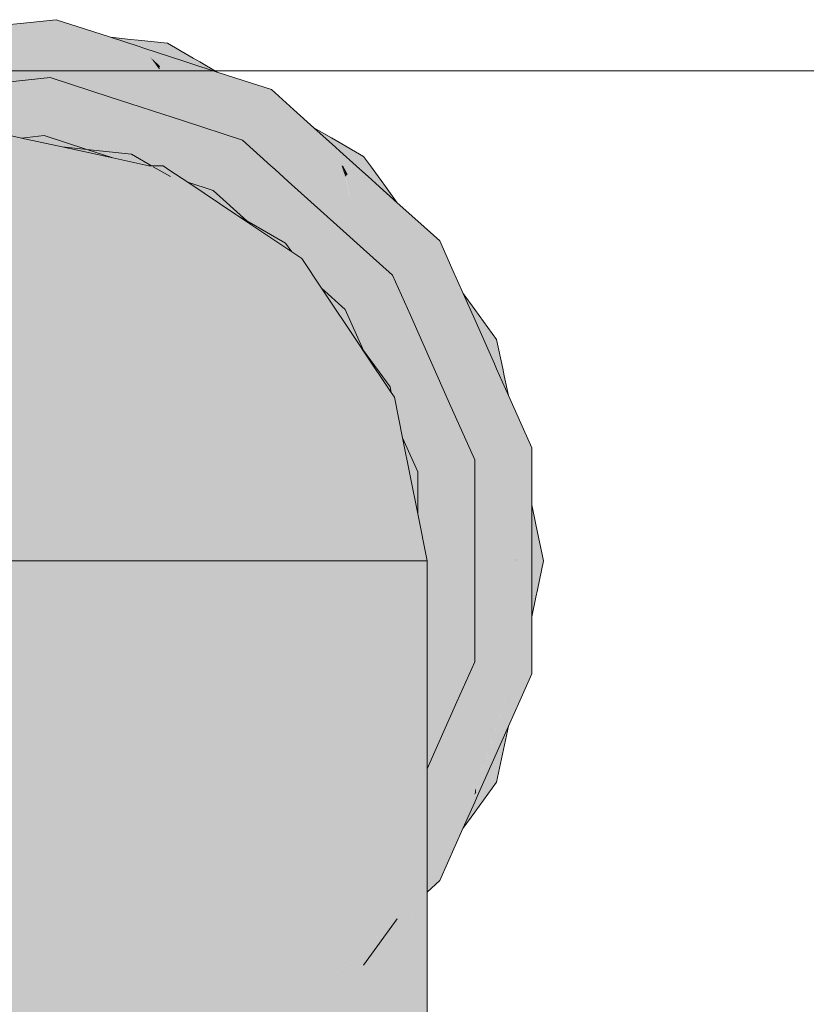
# Model space of a CAD drawing. Header units: millimetres. Extents: x 321 to 585, y -277 to 9.
# Tile 294 of 656: x 481.969 to 482.131, y -193.283 to -193.081. Entities that reach past the tile are written whole.
import ezdxf

# ---------------------------------------------------------------- set-up
doc = ezdxf.new("R2010")
doc.units = ezdxf.units.MM
doc.header["$MEASUREMENT"] = 0
doc.layers.add('IFC-Viga-Contorno', color=66, linetype='Continuous', lineweight=5)
doc.layers.add('TQ-Aparelho sanitário', color=9, linetype='Continuous', lineweight=18)

msp = doc.modelspace()

# ---------------------------------------------------------------- hatches: boundary and pattern name
at = {"layer": 'TQ-Aparelho sanitário', "linetype": 'Continuous'}
for points in [[(481.9741, -193.08772), (481.97245, -193.08278), (481.97577, -193.09273), (481.9843, -193.09551), (481.98787, -193.09667), (481.98598, -193.09496), (481.97643, -193.08637), (481.98598, -193.09496), (481.98787, -193.09667), (481.99333, -193.09844), (482.0032, -193.10165), (482.00492, -193.10147), (482.0032, -193.10165), (482.00675, -193.10281), (482.00598, -193.10175), (482.0056, -193.1014), (482.00598, -193.10175), (482.00675, -193.10281), (482.00735, -193.103), (482.00581, -193.10138), (482.00572, -193.10139), (482.00581, -193.10138), (482.00538, -193.10092), (482.00581, -193.10138), (482.00735, -193.103), (482.00609, -193.10135), (482.00735, -193.103), (482.00824, -193.10112), (482.00717, -193.10338), (482.0087, -193.10549), (482.00904, -193.10595), (482.00883, -193.10106), (482.00904, -193.10595), (482.0089, -193.10105), (482.00887, -193.09979), (481.99838, -193.09093), (481.99821, -193.09099), (481.99817, -193.091), (481.9965, -193.09154), (481.99527, -193.09194), (481.9965, -193.09154), (481.99816, -193.09098), (481.99776, -193.09043), (481.99566, -193.09065), (481.97873, -193.08504), (481.98595, -193.09167), (481.98861, -193.09411), (481.98848, -193.09415), (481.98861, -193.09411), (481.97873, -193.08504), (481.97676, -193.08323), (481.97841, -193.08523), (481.98636, -193.09484), (481.97676, -193.08323), (481.98033, -193.08412), (481.97676, -193.08323), (481.97873, -193.08504), (481.99566, -193.09065), (481.9798, -193.08443), (481.98025, -193.08417), (481.9798, -193.08443), (481.99566, -193.09065), (481.99776, -193.09043), (481.99712, -193.08955), (481.99641, -193.08857), (481.9963, -193.08848), (481.99635, -193.08849), (481.99602, -193.08804), (481.99574, -193.08797), (481.996, -193.08802), (481.99501, -193.08665), (481.99385, -193.08627), (481.98066, -193.08393), (481.98108, -193.08369), (481.98066, -193.08393), (481.99385, -193.08627), (481.9882, -193.08443), (481.98281, -193.08268), (481.97702, -193.0808), (481.97096, -193.08144), (481.97127, -193.08171), (481.97096, -193.08144), (481.96531, -193.08203), (481.95936, -193.08265), (481.95817, -193.08278), (481.95101, -193.08454), (481.95795, -193.08297), (481.95103, -193.08455), (481.95073, -193.0846), (481.95101, -193.08453), (481.95817, -193.08278), (481.94954, -193.08369), (481.94832, -193.08381), (481.94243, -193.08443), (481.93679, -193.08502), (481.93561, -193.08665), (481.93533, -193.08704), (481.93561, -193.08665), (481.93679, -193.08502), (481.9307, -193.08566), (481.92542, -193.08871), (481.92581, -193.08884), (481.92542, -193.08871), (481.92048, -193.09157), (481.91537, -193.09452), (481.91432, -193.09512), (481.90846, -193.09966), (481.91421, -193.09538), (481.90848, -193.09966), (481.90904, -193.09972), (481.91394, -193.09597), (481.90902, -193.09973), (481.9139, -193.09606), (481.91466, -193.09549), (481.9139, -193.09606), (481.91378, -193.09634), (481.91433, -193.09595), (481.91378, -193.09634), (481.9139, -193.09606), (481.90902, -193.09973), (481.91359, -193.09677), (481.91386, -193.09659), (481.91359, -193.09677), (481.91336, -193.09728), (481.91359, -193.09677), (481.90904, -193.09972), (481.9091, -193.09972), (481.91179, -193.09944), (481.91273, -193.09871), (481.92274, -193.09083), (481.91273, -193.09871), (481.91179, -193.09944), (481.91243, -193.09938), (481.91179, -193.09944), (481.9091, -193.09972), (481.90902, -193.09973), (481.90848, -193.09966), (481.90825, -193.09981), (481.90846, -193.09966), (481.91432, -193.09512), (481.90677, -193.09948), (481.90573, -193.10008), (481.90059, -193.10305), (481.89565, -193.1059), (481.89523, -193.10787), (481.89513, -193.10834), (481.89523, -193.10787), (481.89565, -193.1059), (481.89037, -193.10895), (481.88677, -193.1139), (481.88718, -193.11385), (481.88677, -193.1139), (481.88345, -193.11847), (481.87996, -193.12328), (481.87923, -193.12428), (481.87574, -193.13079), (481.87923, -193.12457), (481.87576, -193.13078), (481.8756, -193.13104), (481.87573, -193.13079), (481.87413, -193.13131), (481.8734, -193.13231), (481.86991, -193.13712), (481.86658, -193.1417), (481.867, -193.14366), (481.8671, -193.14413), (481.867, -193.14366), (481.86658, -193.1417), (481.86299, -193.14664), (481.86172, -193.15262), (481.86208, -193.15241), (481.86172, -193.15262), (481.86054, -193.15816), (481.85931, -193.16396), (481.85852, -193.17253), (481.85894, -193.17216), (481.85956, -193.16515), (481.85894, -193.17218), (481.85984, -193.16647), (481.85894, -193.17218), (481.86058, -193.16992), (481.85898, -193.17212), (481.85894, -193.17218), (481.86337, -193.18604), (481.86481, -193.19061), (481.86531, -193.19219), (481.86493, -193.19042), (481.86386, -193.18536), (481.86071, -193.17056), (481.86386, -193.18536), (481.86493, -193.19042), (481.86531, -193.19219), (481.8651, -193.19017), (481.8645, -193.18448), (481.8651, -193.19017), (481.86531, -193.19219), (481.8671, -193.1871), (481.87134, -193.17508), (481.87279, -193.17093), (481.86284, -193.16865), (481.87279, -193.17093), (481.87262, -193.17011), (481.87248, -193.16945), (481.8642, -193.16742), (481.86267, -193.16704), (481.86151, -193.15599), (481.86267, -193.16704), (481.8642, -193.16742), (481.87026, -193.1689), (481.87131, -193.16396), (481.87079, -193.16149), (481.87074, -193.16128), (481.87066, -193.16091), (481.87074, -193.16128), (481.87079, -193.16149), (481.87131, -193.16396), (481.87209, -193.16032), (481.87221, -193.15973), (481.87027, -193.15905), (481.87005, -193.15801), (481.86884, -193.15855), (481.87005, -193.15801), (481.86986, -193.15714), (481.86904, -193.15328), (481.86986, -193.15714), (481.87005, -193.15801), (481.87027, -193.15905), (481.87259, -193.15986), (481.87924, -193.15387), (481.87395, -193.15152), (481.86868, -193.15157), (481.86346, -193.15161), (481.87395, -193.15152), (481.86812, -193.14892), (481.87923, -193.14211), (481.86523, -193.14764), (481.86718, -193.14451), (481.86523, -193.14764), (481.8672, -193.1446), (481.86523, -193.14764), (481.86764, -193.14668), (481.87923, -193.14211), (481.86812, -193.14892), (481.87331, -193.15124), (481.87395, -193.15152), (481.87465, -193.15032), (481.87395, -193.15152), (481.87498, -193.1501), (481.87923, -193.1425), (481.87498, -193.1501), (481.87923, -193.14425), (481.88141, -193.14124), (481.88481, -193.13657), (481.87923, -193.13972), (481.86756, -193.14632), (481.8673, -193.14511), (481.86756, -193.14632), (481.87608, -193.1415), (481.87923, -193.13972), (481.88481, -193.13657), (481.89092, -193.12817), (481.89125, -193.12658), (481.89092, -193.12817), (481.89312, -193.12514), (481.89194, -193.12552), (481.89142, -193.12582), (481.87923, -193.13271), (481.89142, -193.12582), (481.89194, -193.12552), (481.89144, -193.12568), (481.89194, -193.12552), (481.89312, -193.12514), (481.89347, -193.12466), (481.89146, -193.12561), (481.891, -193.12583), (481.87923, -193.12965), (481.87923, -193.13141), (481.87922, -193.12966), (481.87856, -193.12987), (481.87812, -193.13194), (481.87856, -193.12986), (481.87626, -193.13066), (481.87629, -193.13061), (481.87923, -193.12522), (481.87626, -193.13066), (481.87923, -193.12532), (481.87971, -193.12446), (481.87923, -193.12532), (481.87923, -193.12562), (481.87959, -193.12502), (481.87923, -193.12562), (481.87923, -193.12532), (481.87626, -193.13066), (481.87923, -193.12608), (481.87942, -193.12579), (481.87923, -193.12608), (481.87923, -193.12669), (481.87923, -193.12608), (481.87629, -193.13061), (481.87626, -193.13066), (481.87642, -193.13056), (481.87869, -193.12926), (481.87923, -193.12822), (481.88521, -193.11689), (481.87923, -193.12822), (481.87869, -193.12926), (481.87923, -193.12894), (481.87869, -193.12926), (481.87642, -193.13056), (481.87626, -193.13066), (481.878, -193.13005), (481.87856, -193.12986), (481.87923, -193.12962), (481.87923, -193.12944), (481.87923, -193.12962), (481.891, -193.12583), (481.89146, -193.12561), (481.89152, -193.12534), (481.89146, -193.12561), (481.89347, -193.12466), (481.89196, -193.12324), (481.89376, -193.12493), (481.89623, -193.12413), (481.89677, -193.12395), (481.8921, -193.12258), (481.89087, -193.12222), (481.89209, -193.12265), (481.89087, -193.12222), (481.8921, -193.12258), (481.89218, -193.12221), (481.89236, -193.12136), (481.89319, -193.11748), (481.89236, -193.12136), (481.89218, -193.12221), (481.8921, -193.12258), (481.90093, -193.12518), (481.90227, -193.12217), (481.8984, -193.11787), (481.89355, -193.11576), (481.88877, -193.11369), (481.8984, -193.11787), (481.89413, -193.11312), (481.89201, -193.11077), (481.89505, -193.10872), (481.89201, -193.11077), (481.89503, -193.10881), (481.89201, -193.11077), (481.89492, -193.10931), (481.89201, -193.11077), (481.89456, -193.11101), (481.90496, -193.11198), (481.89201, -193.11077), (481.89413, -193.11312), (481.89834, -193.1178), (481.89852, -193.11776), (481.8984, -193.11787), (481.89862, -193.11774), (481.90619, -193.11337), (481.9094, -193.11152), (481.9069, -193.11178), (481.9094, -193.11152), (481.90804, -193.10923), (481.89467, -193.11051), (481.90443, -193.10957), (481.90804, -193.10923), (481.9094, -193.11152), (481.91443, -193.10861), (481.92343, -193.10341), (481.92436, -193.10213), (481.92343, -193.10341), (481.92662, -193.10157), (481.92542, -193.10144), (481.92482, -193.1015), (481.91089, -193.10281), (481.91018, -193.10165), (481.91089, -193.10281), (481.92482, -193.1015), (481.92542, -193.10144), (481.9249, -193.10139), (481.92542, -193.10144), (481.92662, -193.10157), (481.92712, -193.10128), (481.92494, -193.10133), (481.92444, -193.10134), (481.91213, -193.10004), (481.91143, -193.10162), (481.9121, -193.10004), (481.91141, -193.09997), (481.90993, -193.09981), (481.91143, -193.09994), (481.91222, -193.09983), (481.92574, -193.09798), (481.91222, -193.09983), (481.91143, -193.09994), (481.91215, -193.1), (481.91213, -193.10004), (481.92444, -193.10134), (481.92494, -193.10133), (481.9251, -193.10111), (481.92494, -193.10133), (481.92712, -193.10128), (481.92634, -193.09941), (481.92698, -193.09852), (481.92751, -193.09779), (481.92982, -193.09462), (481.92751, -193.09779), (481.92698, -193.09852), (481.92634, -193.09941), (481.93001, -193.10814), (481.93619, -193.10257), (481.93441, -193.09707), (481.93086, -193.09319), (481.92733, -193.08934), (481.93441, -193.09707), (481.94334, -193.09613), (481.94705, -193.09575), (481.94464, -193.09496), (481.94705, -193.09575), (481.95279, -193.09514), (481.94671, -193.0931), (481.93401, -193.08885), (481.93146, -193.088), (481.93371, -193.08926), (481.9428, -193.09436), (481.93243, -193.091), (481.9428, -193.09436), (481.93146, -193.088), (481.9351, -193.08736), (481.93146, -193.088), (481.93504, -193.08743), (481.93146, -193.088), (481.93401, -193.08885), (481.93474, -193.08784), (481.93401, -193.08885), (481.94327, -193.09195), (481.94671, -193.0931), (481.95279, -193.09514), (481.96311, -193.09406), (481.96453, -193.09324), (481.96311, -193.09406), (481.96683, -193.09367), (481.96575, -193.09305), (481.96519, -193.09286), (481.95192, -193.0884), (481.96519, -193.09286), (481.96575, -193.09305), (481.96531, -193.09279), (481.96575, -193.09305), (481.96683, -193.09367), (481.96743, -193.09361), (481.96538, -193.09275), (481.96488, -193.09255), (481.95419, -193.08637), (481.95289, -193.08753), (481.95417, -193.08636), (481.95356, -193.08601), (481.95175, -193.08705), (481.95358, -193.086), (481.95146, -193.08484), (481.95152, -193.08483), (481.95747, -193.08341), (481.95146, -193.08484), (481.9574, -193.08347), (481.95831, -193.08326), (481.9574, -193.08347), (481.95717, -193.08368), (481.95781, -193.08355), (481.95717, -193.08368), (481.9574, -193.08347), (481.95146, -193.08484), (481.95682, -193.08399), (481.95714, -193.08394), (481.95682, -193.08399), (481.95642, -193.08436), (481.95526, -193.0854), (481.96767, -193.08228), (481.95526, -193.0854), (481.95642, -193.08436), (481.95682, -193.08399), (481.95152, -193.08483), (481.95146, -193.08484), (481.95163, -193.08489), (481.9541, -193.08569), (481.95471, -193.08589), (481.9541, -193.08569), (481.95163, -193.08489), (481.95294, -193.08565), (481.95358, -193.086), (481.95421, -193.08635), (481.95435, -193.08622), (481.95421, -193.08635), (481.96488, -193.09255), (481.96538, -193.09275), (481.96562, -193.09262), (481.96538, -193.09275), (481.96743, -193.09361), (481.96747, -193.09155), (481.9675, -193.09005), (481.96747, -193.09155), (481.96838, -193.09102), (481.96914, -193.09058), (481.97257, -193.0886), (481.96914, -193.09058), (481.96838, -193.09102), (481.96747, -193.09155), (481.96742, -193.09401), (481.97516, -193.09848), (481.97577, -193.09273)], [(481.99467, -193.08619), (481.99501, -193.08665), (481.99641, -193.08857), (481.99916, -193.088), (482.00329, -193.08934), (482.00424, -193.08903), (482.00329, -193.08934), (482.00448, -193.08972), (482.01015, -193.09157), (482.00657, -193.0895), (482.0052, -193.08871), (481.99992, -193.08566), (481.99383, -193.08502), (481.99228, -193.08486), (481.9882, -193.08443), (481.99385, -193.08627), (481.99501, -193.08665)], [(481.99462, -193.09216), (481.99819, -193.091), (481.99385, -193.08627)], [(482.00329, -193.08934), (481.99501, -193.08665), (481.996, -193.08802)], [(482.03574, -193.10952), (482.03774, -193.11088), (482.04186, -193.11369), (482.03874, -193.11088), (482.03539, -193.10787), (482.03449, -193.10706), (482.03004, -193.10305), (482.02584, -193.09927), (482.02385, -193.09948), (482.02337, -193.09953), (482.02385, -193.09948), (482.02584, -193.09927), (482.02131, -193.0952), (482.01566, -193.09368), (482.01219, -193.09275), (482.01566, -193.09368), (482.02131, -193.0952), (482.01549, -193.0933), (482.01015, -193.09157), (482.00448, -193.08972), (482.00329, -193.08934), (481.99601, -193.08802), (482.00301, -193.08943), (481.99602, -193.08804), (481.99635, -193.08849), (482.00239, -193.08963), (481.9963, -193.08848), (482.0023, -193.08966), (482.00327, -193.08985), (482.0023, -193.08966), (481.9963, -193.08848), (482.00201, -193.08975), (482.00271, -193.08991), (482.00201, -193.08975), (481.9963, -193.08848), (482.00157, -193.0899), (482.00096, -193.09009), (482.00193, -193.08999), (482.00096, -193.09009), (481.99953, -193.09056), (482.00096, -193.09009), (481.99839, -193.09036), (482.00096, -193.09009), (482.00157, -193.0899), (481.99635, -193.08849), (481.9963, -193.08848), (481.99641, -193.08857), (481.99712, -193.08955), (481.99778, -193.09043), (481.99838, -193.09093), (481.99886, -193.09078), (481.99838, -193.09093), (482.00887, -193.09979), (482.00927, -193.10101), (482.01013, -193.10092), (482.00927, -193.10101), (482.00887, -193.09979), (482.0089, -193.10105), (482.00915, -193.11025), (482.01242, -193.11059), (482.01531, -193.10559), (482.01581, -193.10032), (482.01408, -193.10051), (482.01581, -193.10032), (482.0163, -193.09512), (482.01531, -193.10559), (482.02119, -193.11088), (482.02199, -193.1116), (482.02241, -193.11088), (482.02293, -193.11), (482.0185, -193.10006), (482.02293, -193.11), (482.02009, -193.09731), (482.02298, -193.09957), (482.02009, -193.09731), (482.02065, -193.09981), (482.02293, -193.11), (482.02241, -193.11088), (482.02332, -193.11088), (482.02444, -193.11088), (482.02593, -193.11088), (482.02444, -193.11088), (482.02332, -193.11088), (482.02241, -193.11088), (482.02199, -193.1116), (482.02372, -193.11178), (482.0265, -193.11207), (482.02372, -193.11178), (482.02199, -193.1116), (482.02474, -193.11408), (482.02905, -193.11795), (482.03677, -193.1249), (482.03954, -193.12739), (482.03997, -193.12778), (482.03924, -193.1257), (482.03913, -193.12545), (482.03918, -193.12568), (482.03929, -193.12621), (482.03904, -193.12564), (482.03929, -193.12621), (482.03918, -193.12568), (482.03913, -193.12545), (482.03347, -193.11281), (482.02947, -193.11088), (482.02598, -193.11088), (482.02116, -193.09976), (482.02506, -193.10875), (482.02598, -193.11088), (482.02947, -193.11088), (482.0316, -193.11088), (482.03337, -193.11088), (482.0316, -193.11088), (482.02947, -193.11088), (482.03347, -193.11281), (482.03913, -193.12545), (482.03924, -193.1257), (482.03909, -193.12527), (482.03924, -193.1257), (482.03997, -193.12778), (482.04152, -193.12644), (482.0395, -193.12579), (482.04152, -193.12644), (482.04153, -193.13676), (482.04254, -193.12678), (482.04153, -193.13681), (482.04622, -193.1334), (482.04339, -193.12705), (482.04267, -193.12545), (482.03673, -193.11315), (482.03638, -193.11243), (482.03654, -193.11313), (482.03879, -193.12384), (482.03651, -193.11313), (482.03476, -193.11294), (482.03435, -193.11178), (482.03347, -193.11088), (482.02238, -193.09963), (482.02289, -193.09958), (482.02238, -193.09963), (482.03347, -193.11088), (482.03435, -193.11178), (482.03512, -193.11088), (482.03435, -193.11178), (482.03476, -193.11294), (482.0365, -193.1131), (482.03636, -193.11243), (482.03617, -193.11153), (482.03602, -193.11088), (482.03583, -193.11006), (482.03586, -193.11009), (482.03701, -193.11088), (482.04093, -193.11359), (482.03746, -193.11088), (482.04093, -193.11359), (482.03699, -193.11088), (482.03583, -193.11006), (482.03693, -193.11088), (482.03583, -193.11006), (482.03684, -193.11088), (482.04053, -193.11355), (482.04083, -193.11358), (482.04163, -193.11414), (482.04083, -193.11358), (482.04053, -193.11355), (482.03684, -193.11088), (482.03586, -193.11009), (482.03583, -193.11006), (482.03603, -193.11088), (482.03589, -193.1102), (482.03603, -193.11088), (482.03619, -193.11088), (482.03675, -193.11088), (482.03619, -193.11088), (482.04007, -193.1135), (482.04109, -193.11396), (482.04007, -193.1135), (482.03619, -193.11088), (482.03603, -193.11088), (482.03617, -193.11153), (482.03697, -193.11262), (482.03794, -193.11328), (482.03947, -193.11344), (482.03794, -193.11328), (482.04034, -193.11372), (482.03794, -193.11328), (482.03697, -193.11262), (482.03617, -193.11153), (482.03638, -193.11243), (482.03673, -193.11315), (482.03722, -193.1132), (482.03673, -193.11315), (482.04267, -193.12545), (482.04339, -193.12705), (482.04622, -193.1334), (482.04714, -193.12827), (482.04622, -193.1334), (482.04882, -193.12882), (482.04855, -193.12038), (482.04882, -193.12882), (482.05139, -193.12428), (482.05139, -193.12268), (482.05139, -193.12428), (482.04622, -193.1334), (482.04988, -193.14163), (482.05139, -193.14503), (482.05139, -193.1425), (482.05139, -193.14503), (482.05373, -193.15029), (482.05797, -193.1598), (482.05972, -193.16373), (482.0599, -193.16154), (482.05985, -193.14739), (482.05974, -193.1614), (482.05985, -193.14739), (482.0599, -193.16154), (482.05972, -193.16373), (482.0601, -193.16172), (482.061, -193.14805), (482.0601, -193.16172), (482.05972, -193.16373), (482.06168, -193.16314), (482.06253, -193.14894), (482.0611, -193.1468), (482.05382, -193.14025), (482.05379, -193.14389), (482.05391, -193.13047), (482.05382, -193.14025), (482.0611, -193.1468), (482.05509, -193.13085), (482.05394, -193.12779), (482.05343, -193.13032), (482.05139, -193.14057), (482.05139, -193.12964), (482.05139, -193.14057), (482.05394, -193.12779), (482.05566, -193.13104), (482.05394, -193.12779), (482.05509, -193.13085), (482.05558, -193.13101), (482.05509, -193.13085), (482.0611, -193.1468), (482.06253, -193.14894), (482.06168, -193.16314), (482.0526, -193.16588), (482.05749, -193.1726), (482.06312, -193.1714), (482.06312, -193.18035), (482.06312, -193.18924), (482.06512, -193.18311), (482.06312, -193.18924), (482.06312, -193.19219), (482.06325, -193.19219), (482.06312, -193.19219), (482.06312, -193.20022), (482.06364, -193.20138), (482.06312, -193.20022), (482.06312, -193.20248), (482.06369, -193.2015), (482.06797, -193.19219), (482.06944, -193.18905), (482.06721, -193.18057), (482.06566, -193.18385), (482.06937, -193.17007), (482.06606, -193.16709), (482.06312, -193.16445), (482.06606, -193.16709), (482.06312, -193.16271), (482.06606, -193.16709), (482.06937, -193.17007), (482.07057, -193.16047), (482.06312, -193.14928), (482.0627, -193.14903), (482.06312, -193.14928), (482.06267, -193.14821), (482.06312, -193.14928), (482.07057, -193.16047), (482.06573, -193.15096), (482.06378, -193.14966), (482.06573, -193.15096), (482.06518, -193.15047), (482.06312, -193.14862), (482.06518, -193.15047), (482.06573, -193.15096), (482.0656, -193.15071), (482.06631, -193.15149), (482.06601, -193.15094), (482.06628, -193.1511), (482.06312, -193.14584), (482.06628, -193.1511), (482.06674, -193.15187), (482.06635, -193.15114), (482.06312, -193.14507), (482.06635, -193.15114), (482.06692, -193.15147), (482.06635, -193.15114), (482.06674, -193.15187), (482.06628, -193.1511), (482.06601, -193.15094), (482.06631, -193.15149), (482.0656, -193.15071), (482.06573, -193.15096), (482.07057, -193.16047), (482.06937, -193.17007), (482.06566, -193.18385), (482.07133, -193.17184), (482.06721, -193.18057), (482.06944, -193.18905), (482.06799, -193.19219), (482.06369, -193.2015), (482.06312, -193.20248), (482.06377, -193.20166), (482.06911, -193.19219), (482.07027, -193.19019), (482.07096, -193.189), (482.07027, -193.19019), (482.06914, -193.19219), (482.06377, -193.20166), (482.06312, -193.20248), (482.06418, -193.20259), (482.07125, -193.19219), (482.0715, -193.19187), (482.07166, -193.1921), (482.07173, -193.19219), (482.07213, -193.19274), (482.07207, -193.19219), (482.07213, -193.19274), (482.07173, -193.19219), (482.07166, -193.1921), (482.07163, -193.19219), (482.0715, -193.19187), (482.07138, -193.19219), (482.06758, -193.20295), (482.07138, -193.19219), (482.0715, -193.19187), (482.07128, -193.19219), (482.06418, -193.20259), (482.05532, -193.20166), (482.05652, -193.20731), (482.05667, -193.20802), (482.06489, -193.2042), (482.06596, -193.20659), (482.06489, -193.2042), (482.05667, -193.20802), (482.05747, -193.21177), (482.06312, -193.21297), (482.06733, -193.20966), (482.06312, -193.21297), (482.05947, -193.22118), (482.05331, -193.23502), (482.05331, -193.23637), (482.05331, -193.2365), (482.05955, -193.22154), (482.05331, -193.2365), (482.05331, -193.23825), (482.06075, -193.22718), (482.05331, -193.23825), (482.05331, -193.23872), (482.05331, -193.24134), (482.05331, -193.24145), (482.05331, -193.24552), (482.05331, -193.24999), (482.05331, -193.25337), (482.05331, -193.25611), (482.05932, -193.24917), (482.06201, -193.23315), (482.06122, -193.22943), (482.06201, -193.23315), (482.06312, -193.23927), (482.06324, -193.23893), (482.06312, -193.23838), (482.06324, -193.23893), (482.07068, -193.21718), (482.06312, -193.22655), (482.06114, -193.22902), (482.0694, -193.21431), (482.06114, -193.22902), (482.07068, -193.21718), (482.06325, -193.23895), (482.06312, -193.23927), (482.06201, -193.23315), (482.05932, -193.24917), (482.05331, -193.25611), (482.05331, -193.2572), (482.05331, -193.25724), (482.05394, -193.25657), (482.05331, -193.25724), (482.05331, -193.25744), (482.05331, -193.25794), (482.05331, -193.26036), (482.05592, -193.25801), (482.06071, -193.24725), (482.06312, -193.24183), (482.06312, -193.24063), (482.06342, -193.23979), (482.07118, -193.21831), (482.06343, -193.2398), (482.06312, -193.24063), (482.06312, -193.24183), (482.06358, -193.24052), (482.07122, -193.2184), (482.07247, -193.21496), (482.07122, -193.2184), (482.06358, -193.24052), (482.07125, -193.21847), (482.07157, -193.21919), (482.07125, -193.21847), (482.06358, -193.24052), (482.06312, -193.24183), (482.06362, -193.24072), (482.07007, -193.22622), (482.07239, -193.22102), (482.07486, -193.21547), (482.07486, -193.20371), (482.07266, -193.19347), (482.07237, -193.19219), (482.07197, -193.19127), (482.07238, -193.19218), (482.07342, -193.19452), (482.07437, -193.19665), (482.07342, -193.19452), (482.07238, -193.19218), (482.07266, -193.19347), (482.07486, -193.20371), (482.07486, -193.19776), (482.07469, -193.19626), (482.07406, -193.19219), (482.07431, -193.19574), (482.07383, -193.18892), (482.07222, -193.17264), (482.07383, -193.18892), (482.07421, -193.19219), (482.07427, -193.19219), (482.07421, -193.19219), (482.07383, -193.18892), (482.07406, -193.19219), (482.07469, -193.19626), (482.07486, -193.19776), (482.07486, -193.1965), (482.07486, -193.19219), (482.07486, -193.1866), (482.07273, -193.1731), (482.07247, -193.16942), (482.07273, -193.1731), (482.07486, -193.1866), (482.07302, -193.17336), (482.07338, -193.17368), (482.07302, -193.17336), (482.07486, -193.1866), (482.07486, -193.18066), (482.07486, -193.17502), (482.07486, -193.16891), (482.07007, -193.15814), (482.06764, -193.15268), (482.06717, -193.15161), (482.06312, -193.14253), (482.05604, -193.13116), (482.05649, -193.13131), (482.05604, -193.13116), (482.06312, -193.14253), (482.06072, -193.13713), (482.05841, -193.13193), (482.05592, -193.12635), (482.05139, -193.12227), (482.04717, -193.11847), (482.04277, -193.11451), (482.04186, -193.11369), (482.03773, -193.11088), (482.03574, -193.10952), (482.03765, -193.11088), (482.04157, -193.11366), (482.03764, -193.11088), (482.03575, -193.10954), (482.03552, -193.10936)], [(481.99641, -193.08857), (481.99809, -193.09089), (481.99839, -193.09036)], [(481.99816, -193.09098), (481.99821, -193.09099), (481.99778, -193.09043)], [(481.99778, -193.09043), (481.99821, -193.09099), (481.99838, -193.09093)], [(481.96932, -193.10336), (481.96813, -193.1026), (481.96819, -193.10074), (481.96839, -193.09457), (481.96683, -193.09367), (481.96311, -193.09406), (481.94705, -193.09575), (481.94334, -193.09613), (481.93441, -193.09707), (481.94043, -193.09876), (481.94178, -193.09906), (481.94506, -193.09977), (481.95235, -193.09747), (481.94506, -193.09977), (481.9455, -193.09987), (481.95302, -193.09768), (481.96071, -193.09545), (481.95302, -193.09768), (481.9455, -193.09987), (481.94506, -193.09977), (481.94178, -193.09906), (481.94043, -193.09876), (481.93441, -193.09707), (481.93454, -193.09748), (481.93619, -193.10257), (481.94634, -193.10005), (481.93619, -193.10257), (481.93812, -193.1085), (481.94998, -193.10084), (481.95425, -193.09808), (481.94998, -193.10084), (481.93812, -193.1085), (481.95099, -193.10106), (481.94824, -193.10384), (481.95176, -193.10123), (481.95546, -193.09848), (481.95759, -193.09725), (481.95546, -193.09848), (481.95176, -193.10123), (481.94824, -193.10384), (481.9519, -193.10126), (481.95573, -193.09856), (481.9519, -193.10126), (481.94824, -193.10384), (481.95322, -193.10155), (481.95806, -193.09932), (481.95322, -193.10155), (481.95578, -193.10211), (481.95322, -193.10155), (481.94824, -193.10384), (481.95099, -193.10106), (481.9465, -193.10366), (481.93812, -193.1085), (481.94267, -193.10878), (481.95388, -193.10443), (481.95693, -193.10236), (481.96032, -193.10006), (481.95693, -193.10236), (481.95388, -193.10443), (481.95964, -193.10295), (481.96498, -193.10157), (481.95964, -193.10295), (481.96051, -193.10313), (481.95964, -193.10295), (481.95388, -193.10443), (481.94538, -193.10773), (481.94731, -193.10753), (481.95611, -193.10467), (481.9607, -193.10318), (481.95611, -193.10467), (481.96059, -193.10514), (481.96132, -193.10499), (481.96531, -193.10418), (481.96468, -193.10404), (481.96531, -193.10418), (481.96717, -193.10459), (481.9674, -193.10464), (481.96673, -193.10389), (481.96531, -193.10168), (481.96693, -193.10385), (481.9681, -193.10361), (481.96693, -193.10385), (481.96531, -193.10168), (481.96673, -193.10389), (481.9674, -193.10464), (481.96754, -193.10466), (481.96806, -193.10478), (481.96982, -193.10516), (481.97179, -193.10495), (481.97342, -193.10478), (481.97315, -193.10423), (481.97406, -193.10609), (481.97435, -193.10615), (481.97451, -193.10467), (481.97476, -193.10226), (481.97324, -193.10257), (481.97241, -193.10274), (481.97004, -193.10322), (481.96977, -193.10327), (481.97004, -193.10322), (481.97241, -193.10274), (481.97324, -193.10257), (481.97476, -193.10226), (481.97516, -193.09848), (481.97577, -193.09273), (481.96683, -193.09367), (481.96839, -193.09457), (481.96813, -193.1026)], [(481.99846, -193.11053), (481.9995, -193.11088), (482.00125, -193.11201), (482.00551, -193.11474), (482.00158, -193.11208), (482.00551, -193.11474), (482.00327, -193.11245), (481.99982, -193.11088), (482.00327, -193.11245), (482.00691, -193.11618), (482.00856, -193.11728), (482.00931, -193.11598), (482.00445, -193.1127), (482.00345, -193.11249), (482.00174, -193.11088), (482.00345, -193.11249), (482.00445, -193.1127), (482.00931, -193.11598), (482.00501, -193.11282), (482.00931, -193.11598), (482.01045, -193.11401), (482.00606, -193.11305), (482.00235, -193.11088), (482.00606, -193.11305), (482.01045, -193.11401), (482.01226, -193.11088), (482.00365, -193.11088), (482.01226, -193.11088), (482.00931, -193.11598), (482.0162, -193.12218), (482.01251, -193.11088), (482.01242, -193.11059), (482.01531, -193.10559), (482.0032, -193.10165), (481.99768, -193.10223), (481.99443, -193.10257), (482.00213, -193.10951), (481.99443, -193.10257), (481.99768, -193.10223), (482.0032, -193.10165), (481.98787, -193.09667), (481.99371, -193.10265), (482.00021, -193.10931), (481.99371, -193.10265), (481.99055, -193.10298), (481.99371, -193.10265), (481.98787, -193.09667), (481.9843, -193.09551), (481.97577, -193.09273), (481.98086, -193.09663), (481.98933, -193.10311), (481.997, -193.10897), (481.99473, -193.10803), (481.99597, -193.10886), (481.99473, -193.10803), (481.997, -193.10897), (481.98933, -193.10311), (481.97577, -193.09273), (481.98548, -193.10185), (481.98763, -193.10329), (481.99391, -193.10749), (481.98763, -193.10329), (481.98548, -193.10185), (481.98561, -193.1035), (481.98548, -193.10185), (481.97577, -193.09273), (481.97551, -193.09519), (481.97516, -193.09848), (481.98412, -193.10366), (481.97516, -193.09848), (481.9802, -193.10407), (481.98332, -193.10753), (481.9925, -193.1085), (481.99663, -193.11088), (481.99724, -193.11088), (481.99899, -193.11088), (482.00039, -193.11182), (482.00303, -193.11358), (482.00086, -193.11192), (482.00303, -193.11358), (482.00406, -193.11427), (482.00551, -193.11474), (482.00125, -193.11201), (481.9995, -193.11088), (482.00091, -193.11193), (481.9995, -193.11088)], [(481.97451, -193.10467), (481.98332, -193.10753), (481.97516, -193.09848)], [(482.04025, -193.10895), (482.03497, -193.1059), (482.03363, -193.10512), (482.03004, -193.10305), (482.03449, -193.10706), (482.03539, -193.10787), (482.03527, -193.10731), (482.03539, -193.10787), (482.03589, -193.1102), (482.03861, -193.11077), (482.0388, -193.11088), (482.04385, -193.1139), (482.04166, -193.11088)], [(482.03519, -193.14142), (482.03937, -193.14768), (482.03162, -193.13607), (482.02754, -193.12996), (482.02567, -193.12883), (482.02649, -193.12996), (482.02963, -193.13428), (482.02649, -193.12996), (482.02567, -193.12883), (482.02754, -193.12996), (482.02564, -193.12879), (482.02754, -193.12996), (482.02551, -193.1286), (482.01706, -193.12296), (482.01397, -193.1209), (482.00406, -193.11427), (482.00039, -193.11182), (481.99713, -193.11111), (482.00039, -193.11182), (481.99899, -193.11088), (481.99663, -193.11088), (481.99696, -193.11107), (482.0005, -193.11311), (481.99695, -193.11107), (482.0003, -193.11305), (481.99693, -193.11106), (481.99997, -193.11294), (482.01895, -193.12466), (481.99997, -193.11294), (481.99895, -193.11261), (481.99891, -193.1126), (482.01927, -193.12494), (482.02484, -193.12996), (482.01927, -193.12494), (481.99891, -193.1126), (481.99895, -193.11261), (481.99997, -193.11294), (481.99663, -193.11088), (481.99608, -193.11088), (481.99804, -193.11231), (481.99608, -193.11088), (481.98864, -193.10926), (481.97825, -193.107), (481.96982, -193.10516), (481.96531, -193.10418), (481.96893, -193.10526), (481.97289, -193.10643), (481.99009, -193.10973), (481.99362, -193.11088), (481.99009, -193.10973), (481.97289, -193.10643), (481.96893, -193.10526), (481.96531, -193.10418), (481.96725, -193.10543), (481.96531, -193.10418), (481.96459, -193.10556), (481.96531, -193.10564), (481.96801, -193.10592), (481.98785, -193.11088), (482.02216, -193.12996), (481.98785, -193.11088), (481.96801, -193.10592), (481.96531, -193.10564), (481.96459, -193.10556), (481.96485, -193.10568), (481.96459, -193.10556), (481.96531, -193.10418), (481.96105, -193.10519), (481.95496, -193.10672), (481.96116, -193.1052), (481.96242, -193.10533), (481.9645, -193.10572), (481.97572, -193.11088), (481.9645, -193.10572), (481.96242, -193.10533), (481.96116, -193.1052), (481.96034, -193.10616), (481.96235, -193.10595), (481.96034, -193.10616), (481.96179, -193.11088), (481.96034, -193.10616), (481.96116, -193.1052), (481.95496, -193.10672), (481.95862, -193.10634), (481.95496, -193.10672), (481.94848, -193.11088), (481.95496, -193.10672), (481.96105, -193.10519), (481.96531, -193.10418), (481.96075, -193.10516), (481.96531, -193.10418), (481.96059, -193.10514), (481.95048, -193.1072), (481.95169, -193.10707), (481.95192, -193.10704), (481.95368, -193.10686), (481.95423, -193.1068), (481.95476, -193.10675), (481.95423, -193.1068), (481.95368, -193.10686), (481.95192, -193.10704), (481.95169, -193.10707), (481.95048, -193.1072), (481.94279, -193.109), (481.937, -193.11088), (481.93806, -193.11088), (481.937, -193.11088), (481.9324, -193.11237), (481.937, -193.11088), (481.94279, -193.109), (481.95048, -193.1072), (481.94474, -193.10836), (481.93399, -193.11088), (481.93057, -193.11286), (481.93042, -193.11302), (481.93057, -193.11286), (481.93399, -193.11088), (481.94474, -193.10836), (481.93487, -193.11037), (481.93237, -193.11088), (481.92818, -193.11375), (481.92854, -193.11363), (481.93012, -193.11311), (481.92854, -193.11363), (481.92818, -193.11375), (481.9257, -193.11567), (481.91497, -193.12996), (481.9342, -193.12996), (481.95881, -193.12996), (481.98454, -193.12996), (482.00695, -193.12996), (481.98454, -193.12996), (481.95881, -193.12996), (481.9342, -193.12996), (481.91497, -193.12996), (481.9257, -193.11567), (481.92818, -193.11375), (481.92353, -193.11692), (481.90579, -193.12996), (481.92353, -193.11692), (481.91, -193.12617), (481.90445, -193.12996), (481.9042, -193.13139), (481.90445, -193.12996), (481.90253, -193.13289), (481.88671, -193.1571), (481.88578, -193.15852), (481.88608, -193.15852), (481.88578, -193.15852), (481.88589, -193.15894), (481.89953, -193.15852), (481.88589, -193.15894), (481.88578, -193.15852), (481.88556, -193.15969), (481.87923, -193.19219), (481.87933, -193.20169), (481.87923, -193.19219), (481.87923, -193.20121), (481.87923, -193.24011), (481.87923, -193.25765), (481.87923, -193.26008), (481.87996, -193.26109), (481.87975, -193.24082), (481.87996, -193.26109), (481.87923, -193.26008), (481.87923, -193.26209), (481.87923, -193.26819), (481.88216, -193.27144), (481.8804, -193.26314), (481.88216, -193.27144), (481.88345, -193.26589), (481.88221, -193.24421), (481.87994, -193.20454), (481.88221, -193.24421), (481.88483, -193.24782), (481.88096, -193.20932), (481.88409, -193.22406), (481.88096, -193.20932), (481.88483, -193.24782), (481.88848, -193.25284), (481.889, -193.24717), (481.88848, -193.25284), (481.88483, -193.24782), (481.88221, -193.24421), (481.88345, -193.26589), (481.88216, -193.27144), (481.87923, -193.26819), (481.87923, -193.31413), (481.87923, -193.35219), (481.8817, -193.32572), (481.88352, -193.27782), (481.8817, -193.32572), (481.87923, -193.35219), (481.88732, -193.35219), (481.88535, -193.28642), (481.88732, -193.35219), (481.89412, -193.35219), (481.88584, -193.28871), (481.8857, -193.28271), (481.88584, -193.28871), (481.8872, -193.29514), (481.88584, -193.28871), (481.89412, -193.35219), (481.89057, -193.31099), (481.89412, -193.32766), (481.88873, -193.28951), (481.88713, -193.27095), (481.88749, -193.27145), (481.88697, -193.26906), (481.88683, -193.27054), (481.88697, -193.26906), (481.88749, -193.27145), (481.89412, -193.30162), (481.89412, -193.28057), (481.89412, -193.30162), (481.88749, -193.27145), (481.88713, -193.27095), (481.88873, -193.28951), (481.89412, -193.32766), (481.89057, -193.31099), (481.89412, -193.35219), (481.89644, -193.33855), (481.90034, -193.31559), (481.89512, -193.28195), (481.89412, -193.2755), (481.89093, -193.25622), (481.89412, -193.19219), (481.89093, -193.25622), (481.89412, -193.2755), (481.89412, -193.27124), (481.89412, -193.26061), (481.90404, -193.27428), (481.89412, -193.26061), (481.89412, -193.27124), (481.89412, -193.2755), (481.89524, -193.27651), (481.89412, -193.2755), (481.89512, -193.28195), (481.90034, -193.31559), (481.89692, -193.28443), (481.89563, -193.27836), (481.89692, -193.28443), (481.90034, -193.31559), (481.89644, -193.33855), (481.89412, -193.35219), (481.89934, -193.35219), (481.90648, -193.32939), (481.90177, -193.3072), (481.90648, -193.32939), (481.90398, -193.29415), (481.90648, -193.32939), (481.89934, -193.35219), (481.91133, -193.35219), (481.91663, -193.35219), (481.90772, -193.29928), (481.90542, -193.28568), (481.90673, -193.27798), (481.90542, -193.28568), (481.90772, -193.29928), (481.90914, -193.30124), (481.92131, -193.31799), (481.92131, -193.29999), (481.92131, -193.29806), (481.92131, -193.19219), (481.92466, -193.15852), (481.92131, -193.19219), (481.92131, -193.29806), (481.92131, -193.29999), (481.92537, -193.30364), (481.92131, -193.29999), (481.92131, -193.31799), (481.90914, -193.30124), (481.90772, -193.29928), (481.91663, -193.35219), (481.92131, -193.35219), (481.92704, -193.32587), (481.92131, -193.35219), (481.94616, -193.35219), (481.93037, -193.31053), (481.94616, -193.35219), (481.95611, -193.35219), (481.93257, -193.31357), (481.93081, -193.30854), (481.95611, -193.19219), (481.95681, -193.15852), (481.95611, -193.19219), (481.93081, -193.30854), (481.93257, -193.31357), (481.93826, -193.32139), (481.93257, -193.31357), (481.95611, -193.35219), (481.95611, -193.34598), (481.95611, -193.33133), (481.95611, -193.34598), (481.95611, -193.3479), (481.95696, -193.34714), (481.95611, -193.3479), (481.95611, -193.35219), (481.95719, -193.34746), (481.95734, -193.3468), (481.96005, -193.33488), (481.9925, -193.19219), (481.99043, -193.15852), (481.9925, -193.19219), (481.95734, -193.3468), (481.95611, -193.35219), (481.98447, -193.35219), (481.9925, -193.34113), (481.9925, -193.31513), (481.99501, -193.31287), (481.9925, -193.31513), (481.9925, -193.34113), (481.98447, -193.35219), (481.9925, -193.35219), (482.00116, -193.35219), (482.00194, -193.35043), (482.00116, -193.35219), (482.01399, -193.35219), (482.01594, -193.34781), (482.00555, -193.34231), (481.99551, -193.33699), (482.00144, -193.30708), (481.99551, -193.33699), (482.00555, -193.34231), (482.00961, -193.33319), (482.00555, -193.34231), (482.01594, -193.34781), (482.02419, -193.32927), (482.02419, -193.30043), (482.02419, -193.32927), (482.01594, -193.34781), (482.01399, -193.35219), (482.02419, -193.35219), (482.02861, -193.31936), (482.0246, -193.29952), (482.02419, -193.29751), (482.0246, -193.29952), (482.02754, -193.2929), (482.03084, -193.28549), (482.02419, -193.28659), (482.02419, -193.19219), (482.01971, -193.15852), (482.02419, -193.19219), (482.02419, -193.28659), (482.03262, -193.279), (482.02419, -193.28659), (482.03084, -193.28549), (482.03282, -193.28105), (482.03084, -193.28549), (482.02754, -193.2929), (482.0246, -193.29952), (482.02861, -193.31936), (482.03321, -193.2851), (482.03416, -193.27804), (482.03321, -193.2851), (482.02861, -193.31936), (482.03678, -193.30101), (482.02861, -193.31936), (482.02419, -193.35219), (482.04328, -193.35219), (482.0457, -193.34081), (482.0457, -193.28096), (482.0457, -193.34081), (482.04328, -193.35219), (482.0457, -193.35219), (482.0464, -193.33754), (482.04583, -193.28067), (482.0457, -193.26791), (482.0457, -193.26721), (482.03447, -193.27734), (482.03423, -193.27755), (482.03448, -193.27732), (482.0457, -193.26721), (482.0457, -193.25211), (482.0457, -193.26721), (482.0457, -193.26791), (482.04583, -193.28067), (482.0464, -193.33754), (482.04612, -193.28002), (482.04606, -193.26741), (482.04606, -193.26689), (482.04606, -193.26741), (482.04612, -193.28002), (482.0464, -193.33754), (482.04704, -193.27796), (482.0464, -193.33754), (482.0457, -193.35219), (482.05331, -193.35219), (482.05331, -193.30504), (482.0506, -193.26995), (482.04999, -193.26201), (482.04949, -193.27245), (482.04717, -193.26589), (482.04599, -193.25147), (482.04717, -193.26589), (482.04949, -193.27245), (482.04992, -193.26341), (482.04999, -193.26201), (482.04684, -193.24955), (482.0457, -193.19219), (482.04684, -193.24955), (482.04894, -193.24484), (482.04684, -193.24955), (482.04999, -193.26201), (482.05009, -193.26326), (482.0506, -193.26995), (482.05331, -193.30504), (482.05331, -193.26388), (482.05331, -193.26036), (482.05331, -193.25744), (482.05331, -193.23502), (482.05331, -193.19219), (482.05103, -193.24014), (482.05139, -193.23255), (482.05139, -193.19219), (482.05139, -193.23255), (482.05331, -193.19219), (482.05139, -193.18254), (482.05139, -193.18748), (482.03958, -193.15852), (482.05139, -193.18748), (482.05139, -193.18316), (482.05116, -193.18207), (482.05139, -193.18316), (482.05139, -193.18254), (482.05088, -193.18074), (482.05139, -193.18254), (482.04828, -193.1669), (482.04661, -193.15852), (482.04762, -193.16543), (482.04454, -193.15852), (482.0423, -193.15348), (482.04164, -193.15199), (482.04093, -193.15041), (482.04164, -193.15199), (482.0423, -193.15348), (482.04454, -193.15852), (482.04762, -193.16543), (482.04615, -193.15852), (482.04762, -193.16543), (482.04661, -193.15852), (482.04598, -193.15769), (482.046, -193.15781), (482.04598, -193.15769), (482.04661, -193.15852), (482.04596, -193.15758), (482.04661, -193.15852), (482.04594, -193.15752), (482.0404, -193.14922), (482.04026, -193.1489), (482.0365, -193.14047), (482.03162, -193.13607), (482.03226, -193.13703)], [(481.97435, -193.10615), (481.97825, -193.107), (481.98864, -193.10926), (481.98332, -193.10753), (481.97451, -193.10467), (481.96982, -193.10516), (481.97048, -193.10531)], [(481.99663, -193.11088), (481.9925, -193.1085), (481.98332, -193.10753), (481.97825, -193.107), (481.98019, -193.10742), (481.9832, -193.10808), (481.98864, -193.10926), (481.99202, -193.11), (481.99543, -193.11074), (481.99608, -193.11088)], [(482.02682, -193.12889), (482.03149, -193.1326), (482.03418, -193.13525), (482.03604, -193.13564), (482.03364, -193.13404), (482.03604, -193.13564), (482.03257, -193.13163), (482.03604, -193.13564), (482.04152, -193.13681), (482.04621, -193.1334), (482.02956, -193.12256), (482.03995, -193.12932), (482.04621, -193.1334), (482.03985, -193.12885), (482.04621, -193.1334), (482.03954, -193.12739), (482.03963, -193.12784), (482.03227, -193.12344), (482.03963, -193.12784), (482.03954, -193.12739), (482.03677, -193.1249), (482.03578, -193.12458), (482.03677, -193.1249), (482.02558, -193.11596), (482.02735, -193.11992), (482.02835, -193.12216), (482.02735, -193.11992), (482.02558, -193.11596), (482.03677, -193.1249), (482.02474, -193.11408), (482.02199, -193.1116), (482.0202, -193.11141), (482.02199, -193.1116), (482.02119, -193.11088), (482.01976, -193.11088), (482.02119, -193.11088), (482.01531, -193.10559), (482.01559, -193.11088), (482.0156, -193.11093), (482.02613, -193.12144), (482.02954, -193.12485), (482.0262, -193.12795), (482.02954, -193.12485), (482.02613, -193.12144), (482.0156, -193.11093), (482.02066, -193.11967), (482.02077, -193.11983), (482.02518, -193.12644), (482.02077, -193.11983), (482.02066, -193.11967), (482.0156, -193.11093), (482.01559, -193.11088), (482.01476, -193.11084), (482.01256, -193.11088), (482.01479, -193.11088), (482.01516, -193.11088), (482.01479, -193.11088), (482.01256, -193.11088), (482.01482, -193.11091), (482.01256, -193.11088), (482.01476, -193.11084), (482.01559, -193.11088), (482.01531, -193.10559), (482.01343, -193.10884), (482.01242, -193.11059), (482.01474, -193.1108), (482.01242, -193.11059), (482.01251, -193.11088), (482.01475, -193.11775), (482.0162, -193.12218), (482.01598, -193.11814), (482.01566, -193.11218), (482.01891, -193.11704), (482.01566, -193.11218), (482.02026, -193.11954), (482.01566, -193.11218), (482.01583, -193.11529), (482.01598, -193.11814), (482.0185, -193.11896), (482.01598, -193.11814), (482.0162, -193.12218), (482.02419, -193.1268), (482.02551, -193.1286), (482.02754, -193.12996), (482.03013, -193.13384), (482.03055, -193.13448), (482.03418, -193.13525), (482.03149, -193.1326)], [(481.99696, -193.11107), (481.99608, -193.11088), (482.0005, -193.11311)], [(482.03334, -193.11088), (482.03279, -193.11273), (482.03649, -193.11312)], [(482.03649, -193.11312), (482.03603, -193.11088), (482.03575, -193.11088)], [(482.03619, -193.11088), (482.03851, -193.11088), (482.03589, -193.1102)], [(482.03603, -193.11088), (482.03651, -193.11311), (482.03696, -193.1126)], [(482.03867, -193.11088), (482.04005, -193.1135), (482.04098, -193.1136)], [(482.03871, -193.11088), (482.04098, -193.1136), (482.04186, -193.11369)], [(482.04717, -193.11847), (482.04476, -193.11516), (482.04385, -193.1139), (482.03877, -193.11088), (482.04285, -193.11379), (482.03874, -193.11088), (482.04186, -193.11369), (482.04277, -193.11451)], [(482.0365, -193.1131), (482.03654, -193.11313), (482.03638, -193.11243)], [(482.00856, -193.11728), (482.01397, -193.1209), (482.01706, -193.12296), (482.0162, -193.12218), (482.00931, -193.11598), (482.00406, -193.11427)], [(482.03995, -193.12505), (482.03835, -193.117), (482.03076, -193.11949)], [(482.0162, -193.12218), (482.01397, -193.1209), (482.01508, -193.12163)], [(482.01706, -193.12296), (482.02367, -193.12738), (482.02551, -193.1286), (482.02419, -193.1268), (482.0162, -193.12218)], [(482.04152, -193.12644), (482.03433, -193.13265), (482.04153, -193.13681)], [(482.06312, -193.21297), (482.06312, -193.20022), (482.06312, -193.19219), (482.06148, -193.19219), (482.06022, -193.19219), (482.06053, -193.1944), (482.06022, -193.19219), (482.05954, -193.19219), (482.05788, -193.19219), (482.05954, -193.19219), (482.06022, -193.19219), (482.06148, -193.19219), (482.06312, -193.19219), (482.06312, -193.18035), (482.06312, -193.17139), (482.05797, -193.1598), (482.05139, -193.14503), (482.04988, -193.14163), (482.04621, -193.1334), (482.04239, -193.13731), (482.04244, -193.13757), (482.04259, -193.13829), (482.05139, -193.1506), (482.04259, -193.13829), (482.04244, -193.13757), (482.04239, -193.13731), (482.04621, -193.1334), (482.04219, -193.13632), (482.04152, -193.13681), (482.04265, -193.13861), (482.04152, -193.13681), (482.03649, -193.14046), (482.04428, -193.14681), (482.05139, -193.1526), (482.05321, -193.15552), (482.05139, -193.1526), (482.04428, -193.14681), (482.04441, -193.14748), (482.04428, -193.14681), (482.04354, -193.1462), (482.0437, -193.14695), (482.04444, -193.14762), (482.05139, -193.15388), (482.04444, -193.14762), (482.04489, -193.14985), (482.04444, -193.14762), (482.0437, -193.14695), (482.04423, -193.14944), (482.04498, -193.15031), (482.05139, -193.15776), (482.04498, -193.15031), (482.04572, -193.15407), (482.04498, -193.15031), (482.04423, -193.14944), (482.0437, -193.14695), (482.04354, -193.1462), (482.03649, -193.14046), (482.04513, -193.15368), (482.04588, -193.15482), (482.04513, -193.15368), (482.03651, -193.14049), (482.03993, -193.14816), (482.04026, -193.1489), (482.04552, -193.15553), (482.04026, -193.1489), (482.04557, -193.15575), (482.04619, -193.15641), (482.04557, -193.15575), (482.04623, -193.15661), (482.05139, -193.16327), (482.04623, -193.15661), (482.04634, -193.15716), (482.04623, -193.15661), (482.04557, -193.15575), (482.04026, -193.1489), (482.0457, -193.15639), (482.04637, -193.15731), (482.04026, -193.1489), (482.0466, -193.15846), (482.0404, -193.14922), (482.04661, -193.15852), (482.05059, -193.16447), (482.05139, -193.16421), (482.05059, -193.16447), (482.04959, -193.1735), (482.04962, -193.17366), (482.05118, -193.16535), (482.05139, -193.16567), (482.05118, -193.16535), (482.04962, -193.17366), (482.04974, -193.17423), (482.05139, -193.17388), (482.05619, -193.17286), (482.05748, -193.17259), (482.05571, -193.18359), (482.05625, -193.19219), (482.05571, -193.18359), (482.05433, -193.19219), (482.05748, -193.17259), (482.05331, -193.17347), (482.05139, -193.17388), (482.05331, -193.19003), (482.05356, -193.19219), (482.05389, -193.19492), (482.05387, -193.19502), (482.05331, -193.19853), (482.05331, -193.21088), (482.05719, -193.21171), (482.05747, -193.21177), (482.05331, -193.21088), (482.05331, -193.23063), (482.05331, -193.23502), (482.05947, -193.22118)], [(482.04152, -193.13681), (482.03604, -193.13564), (482.03055, -193.13448), (482.03162, -193.13607), (482.03649, -193.14046), (482.03973, -193.13811)], [(482.06805, -193.15212), (482.0689, -193.15261), (482.06763, -193.14664), (482.06312, -193.14044), (482.06072, -193.13713), (482.06312, -193.14253), (482.06539, -193.14763), (482.06717, -193.15161), (482.06764, -193.15268), (482.07007, -193.15814), (482.06921, -193.1541), (482.0689, -193.15261)], [(482.0404, -193.14922), (482.04276, -193.15276), (482.04531, -193.15656), (482.04594, -193.15752), (482.0457, -193.15639), (482.04026, -193.1489)], [(482.05059, -193.16447), (482.04661, -193.15852), (482.04796, -193.16533), (482.04959, -193.1735)], [(482.05139, -193.17389), (482.04828, -193.1669), (482.04856, -193.16833), (482.04974, -193.17424), (482.05139, -193.18254)], [(482.05331, -193.19219), (482.05331, -193.19853), (482.05389, -193.19492), (482.05139, -193.17388), (482.05139, -193.18254)], [(482.07486, -193.19219), (482.07486, -193.1965), (482.07486, -193.19776), (482.07486, -193.20371), (482.07572, -193.19968), (482.07605, -193.19814), (482.07545, -193.19731), (482.07605, -193.19814), (482.07731, -193.19219), (482.07572, -193.18468), (482.07486, -193.18066), (482.07486, -193.1866)], [(482.07173, -193.19219), (482.07237, -193.19219), (482.07486, -193.1866)], [(482.06312, -193.19219), (482.0691, -193.19219), (482.06766, -193.19003)], [(482.0691, -193.19219), (482.07173, -193.19219), (482.06951, -193.18914)], [(482.06586, -193.20636), (482.07173, -193.19219), (482.06312, -193.19219), (482.06312, -193.20022)], [(482.07163, -193.19219), (482.07166, -193.1921), (482.0715, -193.19187)], [(482.06539, -193.23674), (482.06344, -193.23986), (482.06362, -193.24072), (482.06312, -193.24183), (482.06071, -193.24725), (482.06312, -193.24393), (482.06404, -193.24267), (482.06383, -193.24169), (482.06404, -193.24267), (482.06763, -193.23773), (482.07007, -193.22622)], [(482.06324, -193.23894), (482.06539, -193.23674), (482.06312, -193.23573)], [(482.06344, -193.23986), (482.06324, -193.23894), (482.06312, -193.24037)], [(482.04025, -193.27541), (482.04717, -193.26589), (482.03862, -193.27359)]]:
    msp.add_hatch(color=93, dxfattribs=at).paths.add_polyline_path(points)

# ---------------------------------------------------------------- linework, layer by layer
at = {"layer": 'IFC-Viga-Contorno', "color": 7, "lineweight": 5}
msp.add_line((470.48273, -193.09133), (483.05888, -193.09133), dxfattribs=at)
at = {"layer": 'TQ-Aparelho sanitário'}
for p, q in [((481.97702, -193.0808), (481.97096, -193.08144)), ((481.98281, -193.08268), (481.97702, -193.0808)), ((481.97096, -193.08144), (481.96531, -193.08203)), ((481.9882, -193.08443), (481.98281, -193.08268)), ((481.99228, -193.08486), (481.9882, -193.08443)), ((481.99385, -193.08627), (481.9882, -193.08443)), ((481.99383, -193.08502), (481.99228, -193.08486)), ((481.99992, -193.08566), (481.99383, -193.08502)), ((481.99501, -193.08665), (481.99385, -193.08627)), ((482.00329, -193.08934), (481.99501, -193.08665)), ((482.0052, -193.08871), (481.99992, -193.08566)), ((482.00657, -193.0895), (482.0052, -193.08871)), ((482.00448, -193.08972), (482.00329, -193.08934)), ((482.01015, -193.09157), (482.00448, -193.08972)), ((482.01015, -193.09157), (482.00657, -193.0895)), ((481.97577, -193.09273), (481.96683, -193.09367)), ((481.9843, -193.09551), (481.97577, -193.09273)), ((482.01549, -193.0933), (482.01015, -193.09157)), ((482.02131, -193.0952), (482.01549, -193.0933)), ((482.02584, -193.09927), (482.02131, -193.0952)), ((481.98787, -193.09667), (481.9843, -193.09551)), ((482.0032, -193.10165), (481.98787, -193.09667)), ((482.03004, -193.10305), (482.02584, -193.09927)), ((482.01531, -193.10559), (482.0032, -193.10165)), ((482.03363, -193.10512), (482.03004, -193.10305)), ((482.03449, -193.10706), (482.03004, -193.10305)), ((481.96982, -193.10516), (481.96531, -193.10418)), ((481.97451, -193.10467), (481.96982, -193.10516)), ((481.97825, -193.107), (481.96982, -193.10516)), ((481.98332, -193.10753), (481.97451, -193.10467)), ((482.03497, -193.1059), (482.03363, -193.10512)), ((481.98332, -193.10753), (481.97825, -193.107)), ((481.98864, -193.10926), (481.97825, -193.107)), ((482.02119, -193.11088), (482.01531, -193.10559)), ((482.03539, -193.10787), (482.03449, -193.10706)), ((482.04025, -193.10895), (482.03497, -193.1059)), ((481.9925, -193.1085), (481.98332, -193.10753)), ((481.98864, -193.10926), (481.98332, -193.10753)), ((481.99608, -193.11088), (481.98864, -193.10926)), ((481.99663, -193.11088), (481.9925, -193.1085)), ((482.03874, -193.11088), (482.03539, -193.10787)), ((482.04166, -193.11088), (482.04025, -193.10895)), ((481.99663, -193.11088), (481.99608, -193.11088)), ((481.99899, -193.11088), (481.99663, -193.11088)), ((482.0005, -193.11311), (481.99696, -193.11107)), ((482.00039, -193.11182), (481.99899, -193.11088)), ((482.02199, -193.1116), (482.02119, -193.11088)), ((482.04186, -193.11369), (482.03874, -193.11088)), ((482.04385, -193.1139), (482.04166, -193.11088)), ((482.00406, -193.11427), (482.00039, -193.11182)), ((482.02474, -193.11408), (482.02199, -193.1116)), ((482.00931, -193.11598), (482.00406, -193.11427)), ((482.01397, -193.1209), (482.00406, -193.11427)), ((482.03677, -193.1249), (482.02474, -193.11408)), ((482.04277, -193.11451), (482.04186, -193.11369)), ((482.04717, -193.11847), (482.04277, -193.11451)), ((482.04476, -193.11516), (482.04385, -193.1139)), ((482.04717, -193.11847), (482.04476, -193.11516)), ((482.0162, -193.12218), (482.00931, -193.11598)), ((482.05139, -193.12227), (482.04717, -193.11847)), ((482.0162, -193.12218), (482.01397, -193.1209)), ((482.01706, -193.12296), (482.01397, -193.1209)), ((482.02419, -193.1268), (482.0162, -193.12218)), ((482.01706, -193.12296), (482.0162, -193.12218)), ((482.02551, -193.1286), (482.01706, -193.12296)), ((482.05592, -193.12635), (482.05139, -193.12227)), ((482.03954, -193.12739), (482.03677, -193.1249)), ((482.02551, -193.1286), (482.02419, -193.1268)), ((482.04621, -193.1334), (482.03954, -193.12739)), ((482.05841, -193.13193), (482.05592, -193.12635)), ((482.02754, -193.12996), (482.02551, -193.1286)), ((482.03162, -193.13607), (482.02754, -193.12996)), ((482.04988, -193.14163), (482.04621, -193.1334)), ((482.06072, -193.13713), (482.05841, -193.13193)), ((482.03937, -193.14768), (482.03162, -193.13607)), ((482.0365, -193.14047), (482.03162, -193.13607)), ((482.06312, -193.14044), (482.06072, -193.13713)), ((482.06312, -193.14253), (482.06072, -193.13713)), ((482.04026, -193.1489), (482.0365, -193.14047)), ((482.05139, -193.14503), (482.04988, -193.14163)), ((482.06763, -193.14664), (482.06312, -193.14044)), ((482.06717, -193.15161), (482.06312, -193.14253)), ((482.05797, -193.1598), (482.05139, -193.14503)), ((482.0404, -193.14922), (482.03937, -193.14768)), ((482.0689, -193.15261), (482.06763, -193.14664)), ((482.0457, -193.15639), (482.04026, -193.1489)), ((482.0404, -193.14922), (482.04026, -193.1489)), ((482.04594, -193.15752), (482.0404, -193.14922)), ((482.06764, -193.15268), (482.06717, -193.15161)), ((482.07007, -193.15814), (482.06764, -193.15268)), ((482.06921, -193.1541), (482.0689, -193.15261)), ((482.07007, -193.15814), (482.06921, -193.1541)), ((482.04594, -193.15752), (482.0457, -193.15639)), ((482.04661, -193.15852), (482.04594, -193.15752)), ((482.04828, -193.1669), (482.04661, -193.15852)), ((482.06312, -193.17139), (482.05797, -193.1598)), ((482.07486, -193.16891), (482.07007, -193.15814)), ((482.05139, -193.17389), (482.04828, -193.1669)), ((482.05139, -193.18254), (482.04828, -193.1669)), ((482.07486, -193.17502), (482.07486, -193.16891)), ((482.06312, -193.18035), (482.06312, -193.17139)), ((482.05139, -193.18254), (482.05139, -193.17389)), ((482.07486, -193.18066), (482.07486, -193.17502)), ((482.06312, -193.19219), (482.06312, -193.18035)), ((482.07572, -193.18468), (482.07486, -193.18066)), ((482.07486, -193.1866), (482.07486, -193.18066)), ((482.05331, -193.19219), (482.05139, -193.18254)), ((482.07731, -193.19219), (482.07572, -193.18468)), ((482.07486, -193.19219), (482.07486, -193.1866)), ((481.9925, -193.19219), (481.95611, -193.19219)), ((482.02419, -193.19219), (481.9925, -193.19219)), ((482.0457, -193.19219), (482.02419, -193.19219)), ((482.05139, -193.19219), (482.0457, -193.19219)), ((482.05331, -193.19219), (482.05139, -193.19219)), ((482.05331, -193.23502), (482.05331, -193.19219)), ((482.06312, -193.20022), (482.06312, -193.19219)), ((482.07486, -193.1965), (482.07486, -193.19219)), ((482.07605, -193.19814), (482.07731, -193.19219)), ((482.07486, -193.19776), (482.07486, -193.1965)), ((482.07486, -193.20371), (482.07486, -193.19776)), ((482.07572, -193.19968), (482.07605, -193.19814)), ((482.06312, -193.21297), (482.06312, -193.20022)), ((482.07486, -193.20371), (482.07572, -193.19968)), ((482.07486, -193.21547), (482.07486, -193.20371)), ((482.05947, -193.22118), (482.06312, -193.21297)), ((482.07239, -193.22102), (482.07486, -193.21547)), ((482.05331, -193.23502), (482.05947, -193.22118)), ((482.07007, -193.22622), (482.07239, -193.22102)), ((482.06362, -193.24072), (482.07007, -193.22622)), ((482.06763, -193.23773), (482.07007, -193.22622)), ((482.05331, -193.25744), (482.05331, -193.23502)), ((482.06404, -193.24267), (482.06763, -193.23773)), ((482.06312, -193.24183), (482.06362, -193.24072)), ((482.06071, -193.24725), (482.06312, -193.24183)), ((482.06312, -193.24393), (482.06404, -193.24267)), ((482.06071, -193.24725), (482.06312, -193.24393)), ((482.05592, -193.25801), (482.06071, -193.24725)), ((482.05331, -193.26036), (482.05331, -193.25744)), ((482.05331, -193.26036), (482.05592, -193.25801)), ((482.05331, -193.26388), (482.05331, -193.26036)), ((482.05331, -193.30504), (482.05331, -193.26388)), ((482.04025, -193.27541), (482.04717, -193.26589))]:
    msp.add_line(p, q, dxfattribs=at)

doc.saveas('drawing.dxf')
